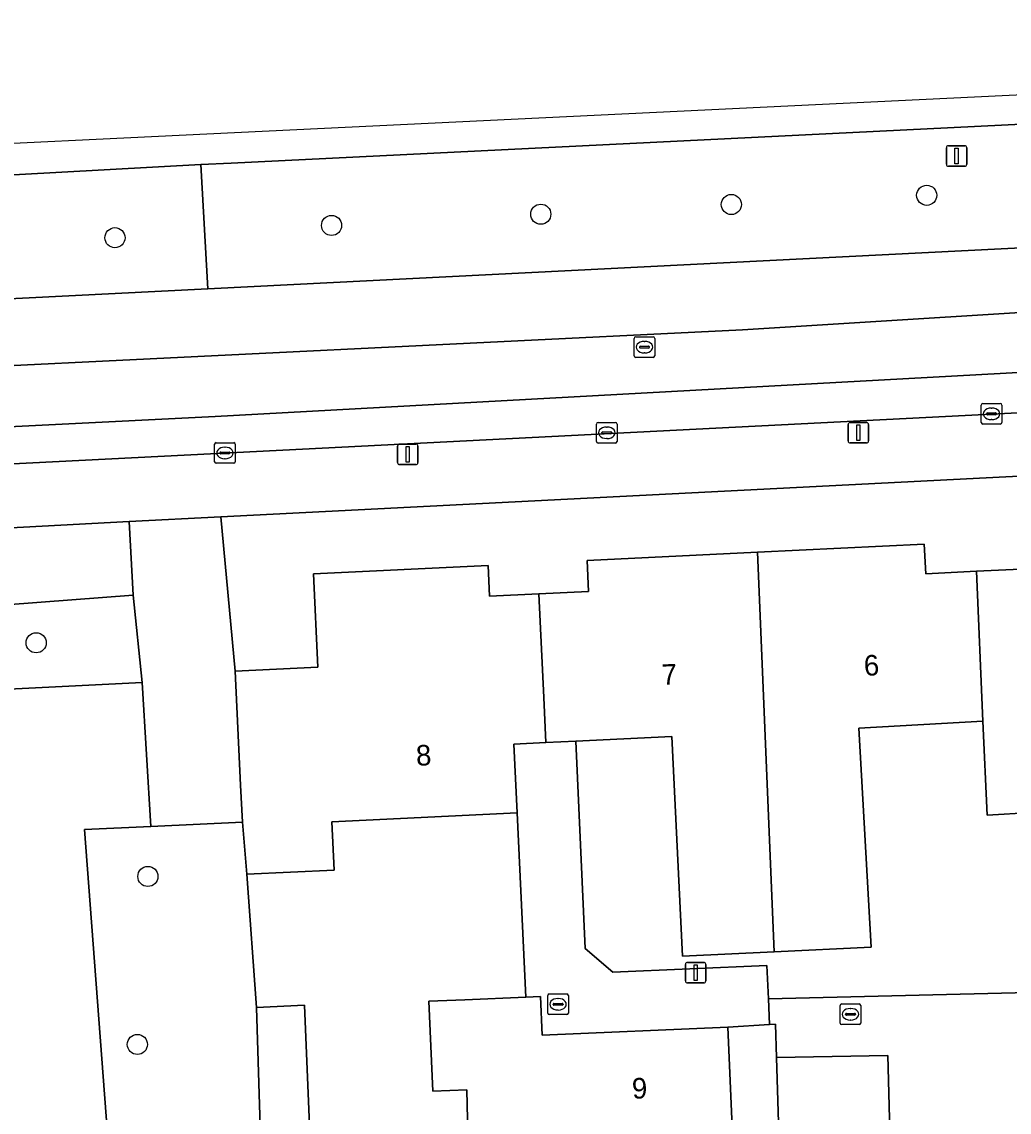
# Model space of a CAD drawing. Extents: x 161248 to 161848, y 384871 to 385383.
# Drawn here: x 161528.9 to 161576.9, y 385318.1 to 385371.1 of the extents above; entities that cross this region are included whole.
import ezdxf

# ---------------------------------------------------------------- set-up
doc = ezdxf.new("R2010")
doc.units = 0
for name, color, linetype in [('IMGEO_Berm_groen', 7, 'Continuous'), ('IMGEO_Boom', 7, 'Continuous'), ('IMGEO_Brandkraan', 7, 'Continuous'), ('IMGEO_Erf', 7, 'Continuous'), ('IMGEO_Groenvoorziening', 7, 'Continuous'), ('IMGEO_Kolk', 7, 'Continuous'), ('IMGEO_Lichtmast', 7, 'Continuous'), ('IMGEO_Pand', 7, 'Continuous'), ('IMGEO_Pand_nummerreeks', 7, 'Continuous'), ('IMGEO_Parkeervlak_open', 7, 'Continuous'), ('IMGEO_Rijbaan_lokaal_gesloten', 7, 'Continuous'), ('IMGEO_Rijbaan_lokaal_open', 7, 'Continuous'), ('IMGEO_Rijbaan_regionaal_gesloten', 7, 'Continuous'), ('IMGEO_Rioolput', 7, 'Continuous'), ('IMGEO_Vlaggenmast', 7, 'Continuous'), ('IMGEO_Voetpad_open', 7, 'Continuous')]:
    doc.layers.add(name, color=color, linetype=linetype)

msp = doc.modelspace()

# ---------------------------------------------------------------- linework, layer by layer
at = {"layer": 'IMGEO_Berm_groen'}
for points in [[(161626.526, 385371.088), (161611.671, 385367.796), (161539.104, 385364.226), (161537.631, 385364.146), (161537.971, 385358.117), (161626.952, 385362.598)], [(161537.971, 385358.117), (161537.631, 385364.146), (161512.938, 385362.801), (161500, 385362.16), (161406.661, 385357.501), (161406.917, 385351.557), (161500, 385356.205)]]:
    msp.add_lwpolyline(points, close=True, dxfattribs=at)
at = {"layer": 'IMGEO_Boom'}
for centre in [(161572.902, 385362.657), (161563.409, 385362.21), (161554.147, 385361.738), (161543.984, 385361.194), (161533.457, 385360.596), (161529.629, 385340.913), (161535.057, 385329.559), (161534.546, 385321.396)]:
    msp.add_circle(centre, 0.489, dxfattribs=at)
at = {"layer": 'IMGEO_Brandkraan'}
for p, q in [((161554.563, 385323.848), (161555.415, 385323.848)), ((161554.488, 385322.922), (161554.488, 385323.774)), ((161554.747, 385323.342), (161554.747, 385323.354)), ((161555.185, 385323.305), (161554.787, 385323.305)), ((161554.79, 385323.391), (161555.188, 385323.391)), ((161554.976, 385323.628), (161555.001, 385323.628)), ((161555.231, 385323.354), (161555.231, 385323.342)), ((161555.489, 385323.774), (161555.489, 385322.922)), ((161555.415, 385322.848), (161554.563, 385322.848)), ((161554.999, 385323.068), (161554.974, 385323.068))]:
    msp.add_line(p, q, dxfattribs=at)
for points in [[(161554.563, 385323.848), (161555.415, 385323.848)], [(161554.488, 385322.922), (161554.488, 385323.774)], [(161555.489, 385323.774), (161555.489, 385322.922)], [(161555.415, 385322.848), (161554.563, 385322.848)]]:
    msp.add_lwpolyline(points, dxfattribs=at)
for centre, radius, start, end in [((161554.565, 385323.772), 0.0765, 91.552, 178.448), ((161554.565, 385323.772), 0.0765, 91.552, 178.448), ((161555.413, 385323.772), 0.0765, 1.552, 88.448), ((161555.413, 385323.772), 0.0765, 1.552, 88.448), ((161554.787, 385323.351), 0.0403, 85.8775, 175.7526), ((161554.784, 385323.341), 0.0366, 178.938, 274.7102), ((161555.188, 385323.348), 0.043, 264.8664, 352.4533), ((161555.192, 385323.353), 0.0386, 1.7309, 96.639), ((161554.565, 385322.924), 0.0765, 181.552, 268.448), ((161554.565, 385322.924), 0.0765, 181.552, 268.448), ((161555.413, 385322.924), 0.0765, 271.552, 358.448), ((161555.413, 385322.924), 0.0765, 271.552, 358.448)]:
    msp.add_arc(centre, radius, start, end, dxfattribs=at)
for centre, major_axis, ratio, start_param, end_param in [((161554.975, 385323.348), (-0.387, 0.002), 0.722429, 4.712389, 7.853982), ((161555, 385323.348), (-0.39, 0.002), 0.717154, 1.570796, 4.712389)]:
    msp.add_ellipse(centre, major_axis=major_axis, ratio=ratio, start_param=start_param, end_param=end_param, dxfattribs=at)
at = {"layer": 'IMGEO_Erf'}
for points in [[(161634.282, 385351.914), (161538.595, 385347.029), (161539.299, 385339.529), (161543.323, 385339.722), (161543.105, 385344.258), (161551.584, 385344.665), (161551.655, 385343.178), (161554.051, 385343.294), (161556.474, 385343.411), (161556.401, 385344.912), (161564.68, 385345.316), (161572.784, 385345.711), (161572.854, 385344.266), (161575.313, 385344.386), (161577.461, 385344.491)], [(161578.026, 385332.673), (161575.834, 385332.531), (161575.633, 385337.104), (161569.596, 385336.76), (161570.199, 385326.125), (161565.497, 385325.896), (161561.036, 385325.678), (161560.515, 385336.358), (161555.849, 385336.13), (161556.309, 385326.055), (161557.643, 385324.91), (161565.139, 385325.23), (161565.206, 385323.61), (161577.87, 385323.923)], [(161550.749, 385310.582), (161550.556, 385319.191), (161548.901, 385319.119), (161548.71, 385323.491), (161550.458, 385323.567), (161553.42, 385323.696), (161553.006, 385332.644), (161543.997, 385332.211), (161544.11, 385329.865), (161539.871, 385329.661), (161540.331, 385323.184), (161542.668, 385323.305), (161543.306, 385308.103)], [(161565.904, 385310.742), (161565.599, 385320.755), (161565.55, 385322.379), (161565.258, 385322.361), (161563.243, 385322.235), (161563.808, 385309.205)]]:
    msp.add_lwpolyline(points, dxfattribs=at)
msp.add_lwpolyline([(161540.811, 385307.971), (161543.306, 385308.103), (161542.668, 385323.305), (161540.331, 385323.184)], close=True, dxfattribs=at)
at = {"layer": 'IMGEO_Groenvoorziening'}
for points in [[(161517.506, 385341.949), (161534.349, 385343.227), (161534.14, 385346.802), (161500, 385344.971)], [(161500, 385305.168), (161529.666, 385308.289), (161532.748, 385309.963), (161533.335, 385310.57), (161533.517, 385311.471), (161531.969, 385331.835), (161535.206, 385331.984), (161534.773, 385338.983), (161517.918, 385338.137)], [(161500, 385302.086), (161543.364, 385306.723), (161543.306, 385308.103), (161540.811, 385307.971), (161540.331, 385323.184), (161539.871, 385329.661), (161539.656, 385332.188), (161535.206, 385331.984), (161531.969, 385331.835), (161533.517, 385311.471), (161533.335, 385310.57), (161532.748, 385309.963), (161529.666, 385308.289), (161500, 385305.168)]]:
    msp.add_lwpolyline(points, dxfattribs=at)
for points in [[(161539.656, 385332.188), (161539.564, 385333.995), (161539.299, 385339.529), (161538.595, 385347.029), (161534.14, 385346.802), (161534.349, 385343.227), (161534.773, 385338.983), (161535.206, 385331.984)], [(161534.773, 385338.983), (161534.349, 385343.227), (161517.506, 385341.949), (161517.918, 385338.137)]]:
    msp.add_lwpolyline(points, close=True, dxfattribs=at)
at = {"layer": 'IMGEO_Kolk'}
for p, q in [((161575.55, 385351.613), (161575.55, 385352.465)), ((161575.625, 385352.539), (161576.477, 385352.539)), ((161576.551, 385352.465), (161576.551, 385351.613)), ((161575.809, 385352.033), (161575.809, 385352.045)), ((161576.247, 385351.996), (161575.849, 385351.996)), ((161575.852, 385352.082), (161576.25, 385352.082)), ((161576.038, 385352.319), (161576.063, 385352.319)), ((161576.293, 385352.045), (161576.293, 385352.033)), ((161556.856, 385350.691), (161556.856, 385351.543)), ((161556.931, 385351.617), (161557.783, 385351.617)), ((161557.344, 385351.397), (161557.369, 385351.397)), ((161557.857, 385351.543), (161557.857, 385350.691)), ((161576.477, 385351.539), (161575.625, 385351.539)), ((161576.061, 385351.759), (161576.036, 385351.759)), ((161557.115, 385351.111), (161557.115, 385351.123)), ((161557.553, 385351.074), (161557.155, 385351.074)), ((161557.158, 385351.16), (161557.556, 385351.16)), ((161557.599, 385351.123), (161557.599, 385351.111)), ((161538.301, 385349.711), (161538.301, 385350.563)), ((161538.376, 385350.637), (161539.228, 385350.637)), ((161538.789, 385350.417), (161538.814, 385350.417)), ((161539.302, 385350.563), (161539.302, 385349.711)), ((161557.783, 385350.617), (161556.931, 385350.617)), ((161557.367, 385350.837), (161557.342, 385350.837)), ((161538.56, 385350.131), (161538.56, 385350.143)), ((161538.998, 385350.094), (161538.6, 385350.094)), ((161538.603, 385350.18), (161539.001, 385350.18)), ((161538.812, 385349.857), (161538.787, 385349.857)), ((161539.044, 385350.143), (161539.044, 385350.131)), ((161539.228, 385349.637), (161538.376, 385349.637))]:
    msp.add_line(p, q, dxfattribs=at)
for points in [[(161575.55, 385351.613), (161575.55, 385352.465)], [(161575.625, 385352.539), (161576.477, 385352.539)], [(161576.551, 385352.465), (161576.551, 385351.613)], [(161556.856, 385350.691), (161556.856, 385351.543)], [(161556.931, 385351.617), (161557.783, 385351.617)], [(161557.857, 385351.543), (161557.857, 385350.691)], [(161576.477, 385351.539), (161575.625, 385351.539)], [(161538.301, 385349.711), (161538.301, 385350.563)], [(161538.376, 385350.637), (161539.228, 385350.637)], [(161539.302, 385350.563), (161539.302, 385349.711)], [(161557.783, 385350.617), (161556.931, 385350.617)], [(161539.228, 385349.637), (161538.376, 385349.637)]]:
    msp.add_lwpolyline(points, dxfattribs=at)
for centre, radius, start, end in [((161575.627, 385352.463), 0.0765, 91.552, 178.448), ((161575.627, 385352.463), 0.0765, 91.552, 178.448), ((161576.475, 385352.463), 0.0765, 1.552, 88.448), ((161576.475, 385352.463), 0.0765, 1.552, 88.448), ((161575.849, 385352.042), 0.0403, 85.8775, 175.7526), ((161575.846, 385352.032), 0.0366, 178.938, 274.7102), ((161576.25, 385352.039), 0.043, 264.8664, 352.4533), ((161576.254, 385352.044), 0.0386, 1.7309, 96.639), ((161556.933, 385351.541), 0.0765, 91.552, 178.448), ((161556.933, 385351.541), 0.0765, 91.552, 178.448), ((161557.781, 385351.541), 0.0765, 1.552, 88.448), ((161557.781, 385351.541), 0.0765, 1.552, 88.448), ((161575.627, 385351.615), 0.0765, 181.552, 268.448), ((161575.627, 385351.615), 0.0765, 181.552, 268.448), ((161576.475, 385351.615), 0.0765, 271.552, 358.448), ((161576.475, 385351.615), 0.0765, 271.552, 358.448), ((161557.155, 385351.12), 0.0403, 85.8775, 175.7526), ((161557.152, 385351.11), 0.0366, 178.938, 274.7102), ((161557.556, 385351.117), 0.043, 264.8664, 352.4533), ((161557.56, 385351.122), 0.0386, 1.7309, 96.639), ((161538.378, 385350.561), 0.0765, 91.552, 178.448), ((161538.378, 385350.561), 0.0765, 91.552, 178.448), ((161539.226, 385350.561), 0.0765, 1.552, 88.448), ((161539.226, 385350.561), 0.0765, 1.552, 88.448), ((161556.933, 385350.693), 0.0765, 181.552, 268.448), ((161556.933, 385350.693), 0.0765, 181.552, 268.448), ((161557.781, 385350.693), 0.0765, 271.552, 358.448), ((161557.781, 385350.693), 0.0765, 271.552, 358.448), ((161538.6, 385350.14), 0.0403, 85.8775, 175.7526), ((161538.597, 385350.13), 0.0366, 178.938, 274.7102), ((161539.001, 385350.137), 0.043, 264.8664, 352.4533), ((161539.005, 385350.142), 0.0386, 1.7309, 96.639), ((161538.378, 385349.713), 0.0765, 181.552, 268.448), ((161538.378, 385349.713), 0.0765, 181.552, 268.448), ((161539.226, 385349.713), 0.0765, 271.552, 358.448), ((161539.226, 385349.713), 0.0765, 271.552, 358.448)]:
    msp.add_arc(centre, radius, start, end, dxfattribs=at)
for centre, major_axis, ratio, start_param, end_param in [((161576.037, 385352.039), (-0.387, 0.002), 0.722429, 4.712389, 7.853982), ((161576.062, 385352.039), (-0.39, 0.002), 0.717154, 1.570796, 4.712389), ((161557.343, 385351.117), (-0.387, 0.002), 0.722429, 4.712389, 7.853982), ((161557.368, 385351.117), (-0.39, 0.002), 0.717154, 1.570796, 4.712389), ((161538.788, 385350.137), (-0.387, 0.002), 0.722429, 4.712389, 7.853982), ((161538.813, 385350.137), (-0.39, 0.002), 0.717154, 1.570796, 4.712389)]:
    msp.add_ellipse(centre, major_axis=major_axis, ratio=ratio, start_param=start_param, end_param=end_param, dxfattribs=at)
at = {"layer": 'IMGEO_Lichtmast'}
for p, q in [((161569.083, 385350.721), (161569.083, 385351.521)), ((161569.083, 385351.521), (161569.083, 385350.721)), ((161569.183, 385351.621), (161569.973, 385351.621)), ((161569.973, 385351.621), (161569.183, 385351.621)), ((161570.073, 385351.521), (161570.073, 385350.721)), ((161570.073, 385350.721), (161570.073, 385351.521)), ((161547.187, 385349.671), (161547.187, 385350.471)), ((161547.187, 385350.471), (161547.187, 385349.671)), ((161547.287, 385350.571), (161548.077, 385350.571)), ((161548.077, 385350.571), (161547.287, 385350.571)), ((161548.177, 385350.471), (161548.177, 385349.671)), ((161548.177, 385349.671), (161548.177, 385350.471)), ((161569.973, 385350.621), (161569.183, 385350.621)), ((161569.183, 385350.621), (161569.973, 385350.621)), ((161548.077, 385349.571), (161547.287, 385349.571)), ((161547.287, 385349.571), (161548.077, 385349.571)), ((161561.177, 385324.482), (161561.177, 385325.282)), ((161561.177, 385325.282), (161561.177, 385324.482)), ((161561.277, 385325.382), (161562.067, 385325.382)), ((161562.067, 385325.382), (161561.277, 385325.382)), ((161562.167, 385325.282), (161562.167, 385324.482)), ((161562.167, 385324.482), (161562.167, 385325.282)), ((161562.067, 385324.382), (161561.277, 385324.382)), ((161561.277, 385324.382), (161562.067, 385324.382))]:
    msp.add_line(p, q, dxfattribs=at)
for points in [[(161569.503, 385351.496), (161569.653, 385351.496), (161569.653, 385350.746), (161569.503, 385350.746), (161569.503, 385351.496)], [(161547.607, 385350.446), (161547.757, 385350.446), (161547.757, 385349.696), (161547.607, 385349.696), (161547.607, 385350.446)], [(161561.597, 385325.257), (161561.747, 385325.257), (161561.747, 385324.507), (161561.597, 385324.507), (161561.597, 385325.257)]]:
    msp.add_lwpolyline(points, dxfattribs=at)
for centre, start, end in [((161569.183, 385351.521), 90, 180), ((161569.183, 385351.521), 90, 180), ((161569.973, 385351.521), 0, 90), ((161569.973, 385351.521), 360, 90), ((161547.287, 385350.471), 90, 180), ((161547.287, 385350.471), 90, 180), ((161548.077, 385350.471), 0, 90), ((161548.077, 385350.471), 360, 90), ((161569.183, 385350.721), 180, 270), ((161569.183, 385350.721), 180, 270), ((161569.973, 385350.721), 270, 0), ((161569.973, 385350.721), 270, 0), ((161547.287, 385349.671), 180, 270), ((161547.287, 385349.671), 180, 270), ((161548.077, 385349.671), 270, 0), ((161548.077, 385349.671), 270, 0), ((161561.277, 385325.282), 90, 180), ((161561.277, 385325.282), 90, 180), ((161562.067, 385325.282), 0, 90), ((161562.067, 385325.282), 360, 90), ((161561.277, 385324.482), 180, 270), ((161561.277, 385324.482), 180, 270), ((161562.067, 385324.482), 270, 0), ((161562.067, 385324.482), 270, 0)]:
    msp.add_arc(centre, 0.1, start, end, dxfattribs=at)
at = {"layer": 'IMGEO_Pand'}
for points in [[(161586.012, 385346.379), (161577.389, 385345.958), (161577.461, 385344.491), (161575.313, 385344.386), (161575.633, 385337.104), (161575.834, 385332.531), (161578.026, 385332.673), (161578.041, 385331.682), (161586.706, 385332.141)], [(161575.313, 385344.386), (161572.854, 385344.266), (161572.784, 385345.711), (161564.68, 385345.316), (161565.497, 385325.896), (161570.199, 385326.125), (161569.596, 385336.76), (161575.633, 385337.104)], [(161564.68, 385345.316), (161556.401, 385344.912), (161556.474, 385343.411), (161554.051, 385343.294), (161554.291, 385338.258), (161554.396, 385336.06), (161555.849, 385336.13), (161560.515, 385336.358), (161561.036, 385325.678), (161565.497, 385325.896)], [(161554.051, 385343.294), (161551.655, 385343.178), (161551.584, 385344.665), (161543.105, 385344.258), (161543.323, 385339.722), (161539.299, 385339.529), (161539.564, 385333.995), (161539.656, 385332.188), (161539.871, 385329.661), (161544.11, 385329.865), (161543.997, 385332.211), (161553.006, 385332.644), (161552.846, 385335.986), (161554.396, 385336.06), (161554.291, 385338.258)], [(161554.223, 385321.844), (161554.141, 385323.727), (161553.42, 385323.696), (161550.458, 385323.567), (161548.71, 385323.491), (161548.901, 385319.119), (161550.556, 385319.191), (161550.749, 385310.582), (161558.227, 385310.906), (161558.311, 385308.966), (161558.813, 385308.988), (161563.808, 385309.205), (161563.243, 385322.235)]]:
    msp.add_lwpolyline(points, close=True, dxfattribs=at)
at = {"layer": 'IMGEO_Parkeervlak_open'}
msp.add_lwpolyline([(161565.904, 385310.742), (161571.271, 385311.033), (161571.019, 385320.851), (161565.599, 385320.755)], close=True, dxfattribs=at)
at = {"layer": 'IMGEO_Rijbaan_lokaal_gesloten'}
for points in [[(161402.333, 385358.921), (161402.436, 385357.21), (161406.661, 385357.501), (161500, 385362.16), (161512.938, 385362.801), (161537.631, 385364.146), (161539.104, 385364.226), (161611.671, 385367.796), (161626.526, 385371.088), (161625.733, 385371.057), (161621.627, 385370.918), (161611.523, 385369.168), (161450.189, 385361.402)], [(161631.227, 385360.108), (161604.148, 385358.631), (161563.952, 385356.122), (161510.999, 385353.531), (161402.887, 385348.241), (161403.061, 385345.136), (161405.743, 385345.272), (161538.32, 385351.908), (161617.266, 385356.241), (161631.397, 385356.891), (161631.252, 385359.649)]]:
    msp.add_lwpolyline(points, close=True, dxfattribs=at)
msp.add_lwpolyline([(161382.607, 385342.195), (161401.421, 385343.184), (161500, 385348.169), (161538.421, 385350.118), (161631.519, 385354.842), (161631.397, 385356.891), (161617.266, 385356.241), (161538.32, 385351.908), (161405.743, 385345.272), (161403.061, 385345.136), (161313.081, 385340.569), (161302.699, 385339.685), (161293.531, 385337.916), (161290.897, 385337.069), (161291.775, 385334.722), (161292.828, 385335.119)], dxfattribs=at)
at = {"layer": 'IMGEO_Rijbaan_lokaal_open'}
msp.add_lwpolyline([(161577.87, 385323.923), (161565.206, 385323.61), (161565.258, 385322.361), (161565.55, 385322.379), (161565.599, 385320.755), (161571.019, 385320.851), (161571.271, 385311.033)], dxfattribs=at)
at = {"layer": 'IMGEO_Rijbaan_regionaal_gesloten'}
msp.add_lwpolyline([(161631.085, 385362.806), (161626.952, 385362.598), (161537.971, 385358.117), (161500, 385356.205), (161406.917, 385351.557), (161402.713, 385351.347), (161402.887, 385348.241), (161510.999, 385353.531), (161563.952, 385356.122), (161604.148, 385358.631), (161631.227, 385360.108)], close=True, dxfattribs=at)
at = {"layer": 'IMGEO_Rioolput'}
for p, q in [((161558.687, 385354.853), (161558.687, 385355.705)), ((161558.762, 385355.779), (161559.614, 385355.779)), ((161559.688, 385355.705), (161559.688, 385354.853)), ((161558.946, 385355.273), (161558.946, 385355.285)), ((161559.384, 385355.236), (161558.986, 385355.236)), ((161558.989, 385355.322), (161559.387, 385355.322)), ((161559.175, 385355.559), (161559.2, 385355.559)), ((161559.43, 385355.285), (161559.43, 385355.273)), ((161559.614, 385354.779), (161558.762, 385354.779)), ((161559.198, 385354.999), (161559.173, 385354.999)), ((161568.772, 385323.362), (161569.624, 385323.362)), ((161568.697, 385322.436), (161568.697, 385323.288)), ((161568.956, 385322.856), (161568.956, 385322.868)), ((161569.394, 385322.819), (161568.996, 385322.819)), ((161568.999, 385322.905), (161569.397, 385322.905)), ((161569.185, 385323.142), (161569.21, 385323.142)), ((161569.44, 385322.868), (161569.44, 385322.856)), ((161569.698, 385323.288), (161569.698, 385322.436)), ((161569.624, 385322.362), (161568.772, 385322.362)), ((161569.208, 385322.582), (161569.183, 385322.582))]:
    msp.add_line(p, q, dxfattribs=at)
for points in [[(161558.687, 385354.853), (161558.687, 385355.705)], [(161558.762, 385355.779), (161559.614, 385355.779)], [(161559.688, 385355.705), (161559.688, 385354.853)], [(161559.614, 385354.779), (161558.762, 385354.779)], [(161568.772, 385323.362), (161569.624, 385323.362)], [(161568.697, 385322.436), (161568.697, 385323.288)], [(161569.698, 385323.288), (161569.698, 385322.436)], [(161569.624, 385322.362), (161568.772, 385322.362)]]:
    msp.add_lwpolyline(points, dxfattribs=at)
for centre, radius, start, end in [((161558.764, 385355.703), 0.0765, 91.552, 178.448), ((161558.764, 385355.703), 0.0765, 91.552, 178.448), ((161559.612, 385355.703), 0.0765, 1.552, 88.448), ((161559.612, 385355.703), 0.0765, 1.552, 88.448), ((161558.986, 385355.282), 0.0403, 85.8775, 175.7526), ((161558.983, 385355.272), 0.0366, 178.938, 274.7102), ((161559.387, 385355.279), 0.043, 264.8664, 352.4533), ((161559.391, 385355.284), 0.0386, 1.7309, 96.639), ((161558.764, 385354.855), 0.0765, 181.552, 268.448), ((161558.764, 385354.855), 0.0765, 181.552, 268.448), ((161559.612, 385354.855), 0.0765, 271.552, 358.448), ((161559.612, 385354.855), 0.0765, 271.552, 358.448), ((161568.774, 385323.286), 0.0765, 91.552, 178.448), ((161568.774, 385323.286), 0.0765, 91.552, 178.448), ((161569.622, 385323.286), 0.0765, 1.552, 88.448), ((161569.622, 385323.286), 0.0765, 1.552, 88.448), ((161568.996, 385322.865), 0.0403, 85.8775, 175.7526), ((161568.993, 385322.855), 0.0366, 178.938, 274.7102), ((161569.397, 385322.862), 0.043, 264.8664, 352.4533), ((161569.401, 385322.867), 0.0386, 1.7309, 96.639), ((161568.774, 385322.438), 0.0765, 181.552, 268.448), ((161568.774, 385322.438), 0.0765, 181.552, 268.448), ((161569.622, 385322.438), 0.0765, 271.552, 358.448), ((161569.622, 385322.438), 0.0765, 271.552, 358.448)]:
    msp.add_arc(centre, radius, start, end, dxfattribs=at)
for centre, major_axis, ratio, start_param, end_param in [((161559.174, 385355.279), (-0.387, 0.002), 0.722429, 4.712389, 7.853982), ((161559.199, 385355.279), (-0.39, 0.002), 0.717154, 1.570796, 4.712389), ((161569.184, 385322.862), (-0.387, 0.002), 0.722429, 4.712389, 7.853982), ((161569.209, 385322.862), (-0.39, 0.002), 0.717154, 1.570796, 4.712389)]:
    msp.add_ellipse(centre, major_axis=major_axis, ratio=ratio, start_param=start_param, end_param=end_param, dxfattribs=at)
at = {"layer": 'IMGEO_Vlaggenmast'}
for p, q in [((161573.856, 385364.168), (161573.856, 385364.968)), ((161573.856, 385364.968), (161573.856, 385364.168)), ((161573.956, 385365.068), (161574.746, 385365.068)), ((161574.746, 385365.068), (161573.956, 385365.068)), ((161574.846, 385364.968), (161574.846, 385364.168)), ((161574.846, 385364.168), (161574.846, 385364.968)), ((161574.746, 385364.068), (161573.956, 385364.068)), ((161573.956, 385364.068), (161574.746, 385364.068))]:
    msp.add_line(p, q, dxfattribs=at)
msp.add_lwpolyline([(161574.276, 385364.943), (161574.426, 385364.943), (161574.426, 385364.193), (161574.276, 385364.193), (161574.276, 385364.943)], dxfattribs=at)
for centre, start, end in [((161573.956, 385364.968), 90, 180), ((161573.956, 385364.968), 90, 180), ((161574.746, 385364.968), 0, 90), ((161574.746, 385364.968), 360, 90), ((161573.956, 385364.168), 180, 270), ((161573.956, 385364.168), 180, 270), ((161574.746, 385364.168), 270, 0), ((161574.746, 385364.168), 270, 0)]:
    msp.add_arc(centre, 0.1, start, end, dxfattribs=at)
at = {"layer": 'IMGEO_Voetpad_open'}
msp.add_lwpolyline([(161500, 385344.971), (161534.14, 385346.802), (161538.595, 385347.029), (161634.282, 385351.914), (161638.047, 385352.37), (161637.714, 385352.797), (161637.344, 385353.192), (161636.941, 385353.552), (161636.507, 385353.875), (161636.046, 385354.158), (161635.562, 385354.399), (161635.057, 385354.595), (161634.538, 385354.746), (161634.007, 385354.85), (161633.469, 385354.905), (161633.031, 385354.915), (161632.803, 385354.907), (161631.519, 385354.842), (161538.421, 385350.118), (161500, 385348.169)], dxfattribs=at)
msp.add_lwpolyline([(161565.139, 385325.23), (161557.643, 385324.91), (161556.309, 385326.055), (161555.849, 385336.13), (161554.396, 385336.06), (161552.846, 385335.986), (161553.006, 385332.644), (161553.42, 385323.696), (161554.141, 385323.727), (161554.223, 385321.844), (161563.243, 385322.235), (161565.258, 385322.361), (161565.206, 385323.61)], close=True, dxfattribs=at)

# ---------------------------------------------------------------- texts
at = {"layer": 'IMGEO_Pand_nummerreeks'}
for s, rotation, p in [('6', 3.2601, (161569.874, 385339.3)), ('7', 2.796, (161560.05, 385338.858)), ('8', 2.7502, (161548.109, 385334.932)), ('9', 2.4821, (161558.601, 385318.751))]:
    msp.add_text(s, height=1, rotation=rotation, dxfattribs=at).set_placement(p)

doc.saveas('drawing.dxf')
